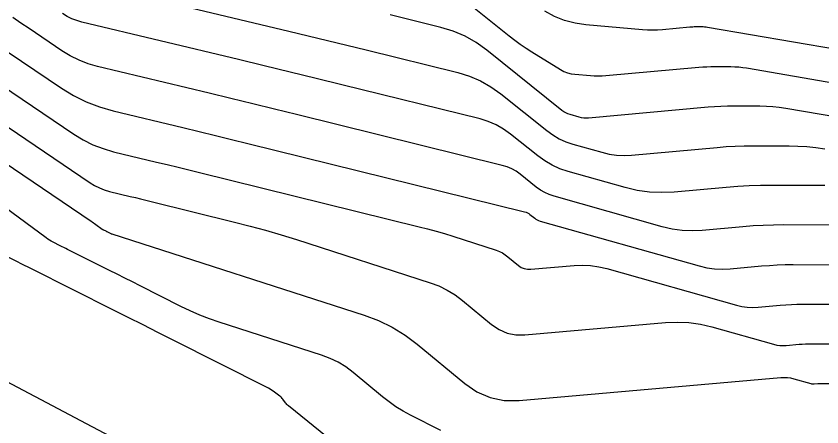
# Model space of a CAD drawing. Extents: x 1354696 to 1366163, y 660729 to 670380.
# Drawn here: x 1360136.9 to 1360216.4, y 664130.1 to 664170.6 of the extents above; entities that cross this region are included whole.
import ezdxf

# ---------------------------------------------------------------- set-up
doc = ezdxf.new("R2010")
doc.units = 0
doc.layers.add('R_Contours', color=7, linetype='Continuous')

msp = doc.modelspace()

# ---------------------------------------------------------------- linework, layer by layer
at = {"layer": 'R_Contours'}
for points in [[(1360141.831, 664174.398), (1360163.801, 664169.121), (1360165.704, 664168.662), (1360167.606, 664168.201), (1360169.507, 664167.736), (1360171.407, 664167.268), (1360180.45, 664165.034), (1360181.6, 664164.684), (1360182.692, 664164.217), (1360183.726, 664163.633), (1360184.702, 664162.932), (1360189.227, 664159.305), (1360189.824, 664158.873), (1360190.455, 664158.506), (1360191.12, 664158.206), (1360191.818, 664157.971), (1360194.681, 664157.164), (1360195.4, 664156.996), (1360196.125, 664156.895), (1360196.856, 664156.86), (1360197.594, 664156.893), (1360206.04, 664157.653), (1360206.924, 664157.722), (1360207.809, 664157.771), (1360208.695, 664157.8), (1360209.582, 664157.809), (1360213.131, 664157.804), (1360214.017, 664157.784), (1360214.899, 664157.727), (1360215.779, 664157.633), (1360216.655, 664157.501)], [(1360180.75, 664172.5), (1360185.538, 664168.661), (1360186.076, 664168.243), (1360186.625, 664167.842), (1360187.187, 664167.457), (1360187.76, 664167.089), (1360190.58, 664165.337), (1360190.914, 664165.155), (1360191.263, 664165.015), (1360191.625, 664164.918), (1360192.002, 664164.864), (1360193.538, 664164.73), (1360193.922, 664164.705), (1360194.306, 664164.698), (1360194.69, 664164.707), (1360195.074, 664164.733), (1360204.245, 664165.557), (1360204.637, 664165.588), (1360205.029, 664165.61), (1360205.421, 664165.622), (1360205.814, 664165.626), (1360207.387, 664165.624), (1360207.779, 664165.615), (1360208.17, 664165.59), (1360208.559, 664165.548), (1360208.947, 664165.49), (1360218.414, 664163.865)], [(1360220.578, 664149.982), (1360212.601, 664149.993), (1360211.594, 664149.983), (1360210.588, 664149.95), (1360209.583, 664149.894), (1360208.579, 664149.815), (1360204.564, 664149.454), (1360203.565, 664149.41), (1360202.574, 664149.456), (1360201.591, 664149.593), (1360200.617, 664149.821), (1360189.955, 664152.827), (1360189.481, 664152.986), (1360189.029, 664153.19), (1360188.6, 664153.439), (1360188.195, 664153.733), (1360186.618, 664154.997), (1360186.212, 664155.288), (1360185.782, 664155.531), (1360185.328, 664155.726), (1360184.849, 664155.871), (1360164.529, 664160.892), (1360162.38, 664161.42), (1360160.231, 664161.946), (1360158.081, 664162.468), (1360155.93, 664162.986), (1360144.919, 664165.631), (1360143.988, 664165.899), (1360143.092, 664166.246), (1360142.231, 664166.674), (1360141.405, 664167.181), (1360138.173, 664169.37), (1360137.366, 664169.919), (1360136.563, 664170.473)], [(1360216.657, 664153.893), (1360211.465, 664153.9), (1360210.332, 664153.889), (1360209.199, 664153.852), (1360208.067, 664153.789), (1360206.937, 664153.7), (1360201.8, 664153.239), (1360200.573, 664153.184), (1360199.356, 664153.24), (1360198.149, 664153.409), (1360196.952, 664153.689), (1360191.34, 664155.271), (1360190.532, 664155.543), (1360189.763, 664155.89), (1360189.034, 664156.314), (1360188.343, 664156.813), (1360185.66, 664158.964), (1360184.969, 664159.461), (1360184.237, 664159.874), (1360183.464, 664160.205), (1360182.649, 664160.452), (1360169.02, 664163.82), (1360166.469, 664164.448), (1360163.918, 664165.071), (1360161.366, 664165.691), (1360158.812, 664166.307), (1360143.375, 664170.014), (1360142.868, 664170.16), (1360142.38, 664170.349), (1360141.912, 664170.582), (1360141.462, 664170.858)], [(1360219.593, 664160.33), (1360212.801, 664161.496), (1360212.169, 664161.591), (1360211.535, 664161.659), (1360210.898, 664161.7), (1360210.259, 664161.714), (1360207.698, 664161.718), (1360207.058, 664161.711), (1360206.419, 664161.69), (1360205.78, 664161.655), (1360205.142, 664161.605), (1360193.356, 664160.545), (1360193.124, 664160.535), (1360192.894, 664160.546), (1360192.666, 664160.578), (1360192.44, 664160.631), (1360191.539, 664160.884), (1360191.319, 664160.958), (1360191.11, 664161.053), (1360190.912, 664161.168), (1360190.724, 664161.304), (1360183.306, 664167.252), (1360182.27, 664167.995), (1360181.173, 664168.614), (1360180.015, 664169.109), (1360178.796, 664169.48), (1360173.795, 664170.716)], [(1360217.809, 664167.301), (1360205.094, 664169.484), (1360204.95, 664169.506), (1360204.805, 664169.522), (1360204.66, 664169.531), (1360204.514, 664169.534), (1360203.931, 664169.535), (1360203.785, 664169.534), (1360203.639, 664169.529), (1360203.493, 664169.521), (1360203.348, 664169.509), (1360200.653, 664169.267), (1360200.155, 664169.233), (1360199.658, 664169.221), (1360199.16, 664169.232), (1360198.662, 664169.264), (1360193.095, 664169.747), (1360192.021, 664169.903), (1360190.988, 664170.179), (1360189.995, 664170.577), (1360189.042, 664171.096)], [(1360136.099, 664167.058), (1360141.349, 664163.504), (1360142.551, 664162.765), (1360143.804, 664162.143), (1360145.108, 664161.637), (1360146.464, 664161.247), (1360153.334, 664159.597), (1360154.939, 664159.21), (1360156.544, 664158.821), (1360158.148, 664158.429), (1360159.751, 664158.034), (1360187.049, 664151.29), (1360187.191, 664151.246), (1360187.327, 664151.188), (1360187.455, 664151.116), (1360187.576, 664151.029), (1360188.046, 664150.652), (1360188.167, 664150.565), (1360188.295, 664150.491), (1360188.429, 664150.43), (1360188.571, 664150.382), (1360204.282, 664145.953), (1360205.034, 664145.777), (1360205.792, 664145.671), (1360206.557, 664145.635), (1360207.328, 664145.67), (1360210.426, 664145.948), (1360211.201, 664146.009), (1360211.977, 664146.052), (1360212.754, 664146.078), (1360213.531, 664146.086), (1360224.499, 664146.07)], [(1360133.375, 664165.187), (1360142.576, 664158.957), (1360143.498, 664158.391), (1360144.46, 664157.913), (1360145.46, 664157.525), (1360146.5, 664157.226), (1360150.739, 664156.208), (1360151.798, 664155.953), (1360152.857, 664155.696), (1360153.916, 664155.437), (1360154.974, 664155.176), (1360176.639, 664149.824), (1360177.475, 664149.609), (1360178.306, 664149.381), (1360179.134, 664149.138), (1360179.957, 664148.88), (1360184.239, 664147.5), (1360184.554, 664147.382), (1360184.854, 664147.236), (1360185.139, 664147.062), (1360185.408, 664146.86), (1360186.453, 664145.995), (1360186.724, 664145.809), (1360187.014, 664145.685), (1360187.323, 664145.623), (1360187.652, 664145.621), (1360191.92, 664145.995), (1360192.74, 664146.03), (1360193.554, 664145.991), (1360194.36, 664145.877), (1360195.16, 664145.69), (1360207.948, 664142.085), (1360208.477, 664141.961), (1360209.011, 664141.886), (1360209.549, 664141.861), (1360210.092, 664141.886), (1360212.274, 664142.082), (1360212.82, 664142.125), (1360213.366, 664142.155), (1360213.913, 664142.173), (1360214.46, 664142.178), (1360225.19, 664142.163)], [(1360130.652, 664163.315), (1360144.186, 664154.152), (1360144.633, 664153.877), (1360145.099, 664153.646), (1360145.584, 664153.457), (1360146.088, 664153.312), (1360148.143, 664152.819), (1360148.657, 664152.695), (1360149.17, 664152.57), (1360149.683, 664152.445), (1360150.196, 664152.319), (1360158.427, 664150.285), (1360159.966, 664149.891), (1360161.498, 664149.47), (1360163.022, 664149.022), (1360164.538, 664148.548), (1360177.733, 664144.295), (1360178.596, 664143.972), (1360179.417, 664143.572), (1360180.196, 664143.095), (1360180.933, 664142.541), (1360183.795, 664140.173), (1360184.537, 664139.665), (1360185.331, 664139.326), (1360186.177, 664139.154), (1360187.076, 664139.151), (1360200.957, 664140.365), (1360202.11, 664140.415), (1360203.253, 664140.36), (1360204.387, 664140.2), (1360205.511, 664139.937), (1360211.613, 664138.217), (1360211.92, 664138.145), (1360212.229, 664138.102), (1360212.542, 664138.087), (1360212.857, 664138.101), (1360214.122, 664138.215), (1360214.438, 664138.24), (1360214.755, 664138.257), (1360215.072, 664138.268), (1360215.39, 664138.271), (1360221.612, 664138.262)], [(1360127.928, 664161.443), (1360144.287, 664150.367), (1360144.4, 664150.29), (1360144.512, 664150.212), (1360144.623, 664150.133), (1360144.733, 664150.052), (1360145.375, 664149.579), (1360145.384, 664149.572), (1360145.394, 664149.566), (1360145.403, 664149.561), (1360145.413, 664149.555), (1360145.472, 664149.526), (1360145.492, 664149.516), (1360145.723, 664149.4), (1360145.765, 664149.379), (1360145.806, 664149.358), (1360145.848, 664149.337), (1360145.89, 664149.316), (1360146.113, 664149.203), (1360146.165, 664149.178), (1360146.217, 664149.155), (1360146.27, 664149.135), (1360146.324, 664149.116), (1360171.228, 664141.09), (1360172.638, 664140.562), (1360173.98, 664139.908), (1360175.253, 664139.128), (1360176.457, 664138.223), (1360181.137, 664134.352), (1360182.349, 664133.522), (1360183.647, 664132.966), (1360185.031, 664132.686), (1360186.501, 664132.681), (1360212.34, 664134.941), (1360212.658, 664134.955), (1360212.973, 664134.939), (1360213.286, 664134.896), (1360213.595, 664134.823), (1360215.278, 664134.349), (1360215.362, 664134.329), (1360215.448, 664134.317), (1360215.534, 664134.313), (1360215.621, 664134.317), (1360215.969, 664134.348), (1360216.057, 664134.355), (1360216.144, 664134.36), (1360216.232, 664134.363), (1360216.319, 664134.364), (1360218.035, 664134.361)], [(1360178.773, 664129.703), (1360175.778, 664131.232), (1360175.053, 664131.628), (1360174.352, 664132.061), (1360173.676, 664132.533), (1360173.026, 664133.042), (1360170.126, 664135.44), (1360169.41, 664135.979), (1360168.652, 664136.443), (1360167.854, 664136.832), (1360167.015, 664137.146), (1360156.926, 664140.398), (1360155.953, 664140.732), (1360154.995, 664141.104), (1360154.052, 664141.513), (1360153.125, 664141.959), (1360149.108, 664143.988), (1360148.358, 664144.367), (1360147.607, 664144.745), (1360146.856, 664145.123), (1360146.105, 664145.5), (1360141.953, 664147.584), (1360141.775, 664147.673), (1360141.597, 664147.763), (1360141.42, 664147.852), (1360141.242, 664147.942), (1360140.532, 664148.301), (1360140.356, 664148.394), (1360140.185, 664148.495), (1360140.019, 664148.602), (1360139.856, 664148.717), (1360125.652, 664159.19)], [(1360171.228, 664126.084), (1360163.739, 664132.138), (1360163.659, 664132.208), (1360163.585, 664132.283), (1360163.516, 664132.363), (1360163.452, 664132.448), (1360163.21, 664132.8), (1360163.146, 664132.884), (1360163.075, 664132.963), (1360162.999, 664133.035), (1360162.915, 664133.1), (1360162.236, 664133.593), (1360162.092, 664133.693), (1360161.945, 664133.786), (1360161.794, 664133.875), (1360161.639, 664133.957), (1360152.327, 664138.661), (1360150.868, 664139.397), (1360149.408, 664140.133), (1360147.948, 664140.867), (1360146.487, 664141.601), (1360138.413, 664145.652), (1360138.068, 664145.826), (1360137.722, 664146), (1360137.377, 664146.174), (1360137.031, 664146.348), (1360135.651, 664147.047)], [(1360130.219, 664137.575), (1360147.224, 664128.591)]]:
    msp.add_lwpolyline(points, dxfattribs=at)

doc.saveas('drawing.dxf')
